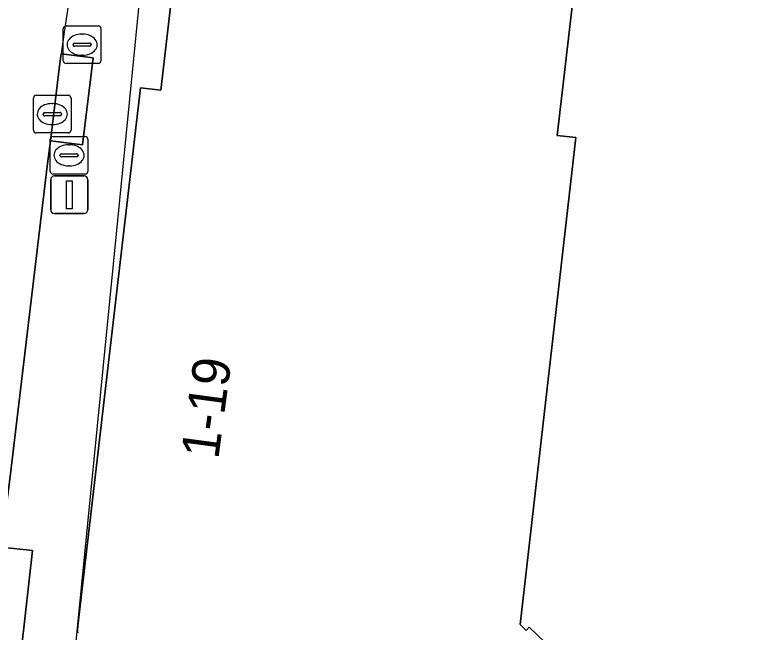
# Model space of a CAD drawing. Extents: x 159716 to 160783, y 383290 to 384031.
# Drawn here: x 160314.7 to 160334.73, y 383798.35 to 383814.78 of the extents above; entities that cross this region are included whole.
import ezdxf

# ---------------------------------------------------------------- set-up
doc = ezdxf.new("R2010")
doc.units = 0
for name, color, linetype in [('IMGEO_Lichtmast', 7, 'Continuous'), ('IMGEO_Pand', 7, 'Continuous'), ('IMGEO_Pand_nummerreeks', 7, 'Continuous'), ('IMGEO_Pand_overbouw', 7, 'Continuous'), ('IMGEO_Parkeervlak_open', 7, 'Continuous'), ('IMGEO_Rioolput', 7, 'Continuous'), ('IMGEO_Voetpad_open', 7, 'Continuous')]:
    doc.layers.add(name, color=color, linetype=linetype)

msp = doc.modelspace()

# ---------------------------------------------------------------- linework, layer by layer
at = {"layer": 'IMGEO_Lichtmast'}
for p, q in [((160315.642, 383809.604), (160315.642, 383810.404)), ((160315.642, 383810.404), (160315.642, 383809.604)), ((160315.742, 383810.504), (160316.532, 383810.504)), ((160316.532, 383810.504), (160315.742, 383810.504)), ((160316.632, 383810.404), (160316.632, 383809.604)), ((160316.632, 383809.604), (160316.632, 383810.404)), ((160316.532, 383809.504), (160315.742, 383809.504)), ((160315.742, 383809.504), (160316.532, 383809.504))]:
    msp.add_line(p, q, dxfattribs=at)
msp.add_lwpolyline([(160316.062, 383810.379), (160316.212, 383810.379), (160316.212, 383809.629), (160316.062, 383809.629), (160316.062, 383810.379)], dxfattribs=at)
for centre, start, end in [((160315.742, 383810.404), 90, 180), ((160315.742, 383810.404), 90, 180), ((160316.532, 383810.404), 0, 90), ((160316.532, 383810.404), 360, 90), ((160315.742, 383809.604), 180, 270), ((160315.742, 383809.604), 180, 270), ((160316.532, 383809.604), 270, 0), ((160316.532, 383809.604), 270, 0)]:
    msp.add_arc(centre, 0.1, start, end, dxfattribs=at)
at = {"layer": 'IMGEO_Pand'}
for points in [[(160329.591, 383811.526), (160329.098, 383811.582), (160329.647, 383816.31), (160319.117, 383817.532), (160318.567, 383812.789), (160318.028, 383812.85), (160316.364, 383798.547)], [(160321.73, 383793.643), (160322.198, 383793.224), (160322.12, 383793.136), (160324.699, 383790.621), (160324.783, 383790.707), (160325.737, 383789.727), (160326.076, 383789.379), (160326.009, 383789.314), (160326.857, 383788.265), (160327.565, 383788.837), (160326.697, 383789.91), (160329.302, 383792.282), (160330.231, 383791.304), (160330.886, 383791.925), (160329.956, 383792.904), (160330.225, 383793.156), (160332.015, 383794.838), (160331.674, 383795.167), (160331.745, 383795.251), (160328.355, 383798.507), (160328.272, 383798.421), (160328.118, 383798.579), (160329.591, 383811.526)]]:
    msp.add_lwpolyline(points, dxfattribs=at)
msp.add_arc((160317.289, 383798.431), 0.932, 172.8708, 184.7546, dxfattribs=at)
at = {"layer": 'IMGEO_Pand_overbouw'}
msp.add_lwpolyline([(160356.799, 383842.375), (160350.082, 383847.451), (160346.94, 383843.293), (160349.913, 383841.045), (160343.905, 383833.097), (160327.03, 383845.851), (160322.711, 383834.557), (160319.121, 383821.789), (160318.228, 383817.573), (160316.288, 383797.859), (160325.972, 383789.29), (160327.675, 383787.116), (160329.238, 383785.121), (160331.99, 383780.945)], dxfattribs=at)
at = {"layer": 'IMGEO_Parkeervlak_open'}
for points in [[(160315.56, 383810.834), (160315.634, 383811.436), (160315.877, 383813.437), (160315.921, 383813.749)], [(160312.199, 383781.404), (160313.446, 383792.893), (160314.013, 383798.027), (160314.329, 383800.637), (160314.568, 383802.515), (160315.56, 383810.834)]]:
    msp.add_lwpolyline(points, dxfattribs=at)
msp.add_arc((160505.852, 383786.87), 191.824, 166.33407, 171.9449, dxfattribs=at)
at = {"layer": 'IMGEO_Rioolput'}
for p, q in [((160315.977, 383813.57), (160315.977, 383814.422)), ((160316.052, 383814.496), (160316.904, 383814.496)), ((160316.978, 383814.422), (160316.978, 383813.57)), ((160316.465, 383814.276), (160316.49, 383814.276)), ((160316.236, 383813.99), (160316.236, 383814.002)), ((160316.279, 383814.039), (160316.677, 383814.039)), ((160316.72, 383814.002), (160316.72, 383813.99)), ((160316.674, 383813.953), (160316.276, 383813.953)), ((160316.488, 383813.716), (160316.463, 383813.716)), ((160316.904, 383813.496), (160316.052, 383813.496)), ((160315.259, 383812.649), (160316.111, 383812.649)), ((160315.184, 383811.723), (160315.184, 383812.575)), ((160315.672, 383812.429), (160315.697, 383812.429)), ((160316.185, 383812.575), (160316.185, 383811.723)), ((160315.486, 383812.192), (160315.884, 383812.192)), ((160315.443, 383812.143), (160315.443, 383812.155)), ((160315.881, 383812.106), (160315.483, 383812.106)), ((160315.927, 383812.155), (160315.927, 383812.143)), ((160315.695, 383811.869), (160315.67, 383811.869)), ((160316.111, 383811.649), (160315.259, 383811.649)), ((160315.629, 383810.628), (160315.629, 383811.48)), ((160315.704, 383811.554), (160316.556, 383811.554)), ((160316.63, 383811.48), (160316.63, 383810.628)), ((160316.117, 383811.334), (160316.142, 383811.334)), ((160315.888, 383811.048), (160315.888, 383811.06)), ((160316.326, 383811.011), (160315.928, 383811.011)), ((160315.931, 383811.097), (160316.329, 383811.097)), ((160316.372, 383811.06), (160316.372, 383811.048)), ((160316.14, 383810.774), (160316.115, 383810.774)), ((160316.556, 383810.554), (160315.704, 383810.554))]:
    msp.add_line(p, q, dxfattribs=at)
for points in [[(160315.977, 383813.57), (160315.977, 383814.422)], [(160316.052, 383814.496), (160316.904, 383814.496)], [(160316.978, 383814.422), (160316.978, 383813.57)], [(160316.904, 383813.496), (160316.052, 383813.496)], [(160315.259, 383812.649), (160316.111, 383812.649)], [(160315.184, 383811.723), (160315.184, 383812.575)], [(160316.185, 383812.575), (160316.185, 383811.723)], [(160316.111, 383811.649), (160315.259, 383811.649)], [(160315.629, 383810.628), (160315.629, 383811.48)], [(160315.704, 383811.554), (160316.556, 383811.554)], [(160316.63, 383811.48), (160316.63, 383810.628)], [(160316.556, 383810.554), (160315.704, 383810.554)]]:
    msp.add_lwpolyline(points, dxfattribs=at)
for centre, radius, start, end in [((160316.054, 383814.42), 0.0765, 91.552, 178.448), ((160316.054, 383814.42), 0.0765, 91.552, 178.448), ((160316.902, 383814.42), 0.0765, 1.552, 88.448), ((160316.902, 383814.42), 0.0765, 1.552, 88.448), ((160316.276, 383813.999), 0.0403, 85.8775, 175.7526), ((160316.273, 383813.989), 0.0366, 178.938, 274.7102), ((160316.677, 383813.996), 0.043, 264.8664, 352.4533), ((160316.681, 383814.001), 0.0386, 1.7309, 96.639), ((160316.054, 383813.572), 0.0765, 181.552, 268.448), ((160316.054, 383813.572), 0.0765, 181.552, 268.448), ((160316.902, 383813.572), 0.0765, 271.552, 358.448), ((160316.902, 383813.572), 0.0765, 271.552, 358.448), ((160315.261, 383812.573), 0.0765, 91.552, 178.448), ((160315.261, 383812.573), 0.0765, 91.552, 178.448), ((160316.109, 383812.573), 0.0765, 1.552, 88.448), ((160316.109, 383812.573), 0.0765, 1.552, 88.448), ((160315.483, 383812.152), 0.0403, 85.8775, 175.7526), ((160315.888, 383812.154), 0.0386, 1.7309, 96.639), ((160315.48, 383812.142), 0.0366, 178.938, 274.7102), ((160315.884, 383812.149), 0.043, 264.8664, 352.4533), ((160315.261, 383811.725), 0.0765, 181.552, 268.448), ((160315.261, 383811.725), 0.0765, 181.552, 268.448), ((160316.109, 383811.725), 0.0765, 271.552, 358.448), ((160316.109, 383811.725), 0.0765, 271.552, 358.448), ((160315.706, 383811.478), 0.0765, 91.552, 178.448), ((160315.706, 383811.478), 0.0765, 91.552, 178.448), ((160316.554, 383811.478), 0.0765, 1.552, 88.448), ((160316.554, 383811.478), 0.0765, 1.552, 88.448), ((160315.928, 383811.057), 0.0403, 85.8775, 175.7526), ((160315.925, 383811.047), 0.0366, 178.938, 274.7102), ((160316.329, 383811.054), 0.043, 264.8664, 352.4533), ((160316.333, 383811.059), 0.0386, 1.7309, 96.639), ((160315.706, 383810.63), 0.0765, 181.552, 268.448), ((160315.706, 383810.63), 0.0765, 181.552, 268.448), ((160316.554, 383810.63), 0.0765, 271.552, 358.448), ((160316.554, 383810.63), 0.0765, 271.552, 358.448)]:
    msp.add_arc(centre, radius, start, end, dxfattribs=at)
for centre, major_axis, ratio, start_param, end_param in [((160316.464, 383813.996), (-0.387, 0.002), 0.722429, 4.712389, 7.853982), ((160316.489, 383813.996), (-0.39, 0.002), 0.717154, 1.570796, 4.712389), ((160315.671, 383812.149), (-0.387, 0.002), 0.722429, 4.712389, 7.853982), ((160315.696, 383812.149), (-0.39, 0.002), 0.717154, 1.570796, 4.712389), ((160316.116, 383811.054), (-0.387, 0.002), 0.722429, 4.712389, 7.853982), ((160316.141, 383811.054), (-0.39, 0.002), 0.717154, 1.570796, 4.712389)]:
    msp.add_ellipse(centre, major_axis=major_axis, ratio=ratio, start_param=start_param, end_param=end_param, dxfattribs=at)
at = {"layer": 'IMGEO_Voetpad_open'}
for points in [[(160316.364, 383798.547), (160318.028, 383812.85), (160318.567, 383812.789), (160319.117, 383817.532), (160319.705, 383820.415), (160321.314, 383828.562), (160321.506, 383829.424), (160321.613, 383829.907), (160323.018, 383834.826), (160324.122, 383838.696), (160327.127, 383845.65), (160328.685, 383848.131), (160329.557, 383849.254)], [(160329.647, 383816.31), (160329.098, 383811.582), (160329.591, 383811.526), (160328.118, 383798.579), (160328.272, 383798.421), (160328.355, 383798.507), (160331.745, 383795.251), (160331.674, 383795.167), (160332.015, 383794.838), (160330.225, 383793.156)], [(160315.921, 383813.749), (160316.769, 383813.645), (160316.486, 383811.332), (160315.634, 383811.436), (160315.56, 383810.834), (160314.568, 383802.515), (160314.329, 383800.637), (160315.16, 383800.544), (160314.87, 383797.942), (160314.013, 383798.027), (160313.446, 383792.893), (160312.199, 383781.404)]]:
    msp.add_lwpolyline(points, dxfattribs=at)
for points in [[(160316.769, 383813.645), (160315.921, 383813.749), (160315.877, 383813.437), (160315.634, 383811.436), (160316.486, 383811.332)], [(160314.329, 383800.637), (160314.013, 383798.027), (160314.87, 383797.942), (160315.16, 383800.544)]]:
    msp.add_lwpolyline(points, close=True, dxfattribs=at)
for centre, radius, start, end in [((160505.852, 383786.87), 191.824, 166.33407, 171.9449), ((160317.289, 383798.431), 0.932, 172.8708, 184.7546)]:
    msp.add_arc(centre, radius, start, end, dxfattribs=at)

# ---------------------------------------------------------------- texts
at = {"layer": 'IMGEO_Pand_nummerreeks'}
msp.add_text('1-19', height=1, rotation=82.4085, dxfattribs=at).set_placement((160320.094, 383802.953))

doc.saveas('drawing.dxf')
